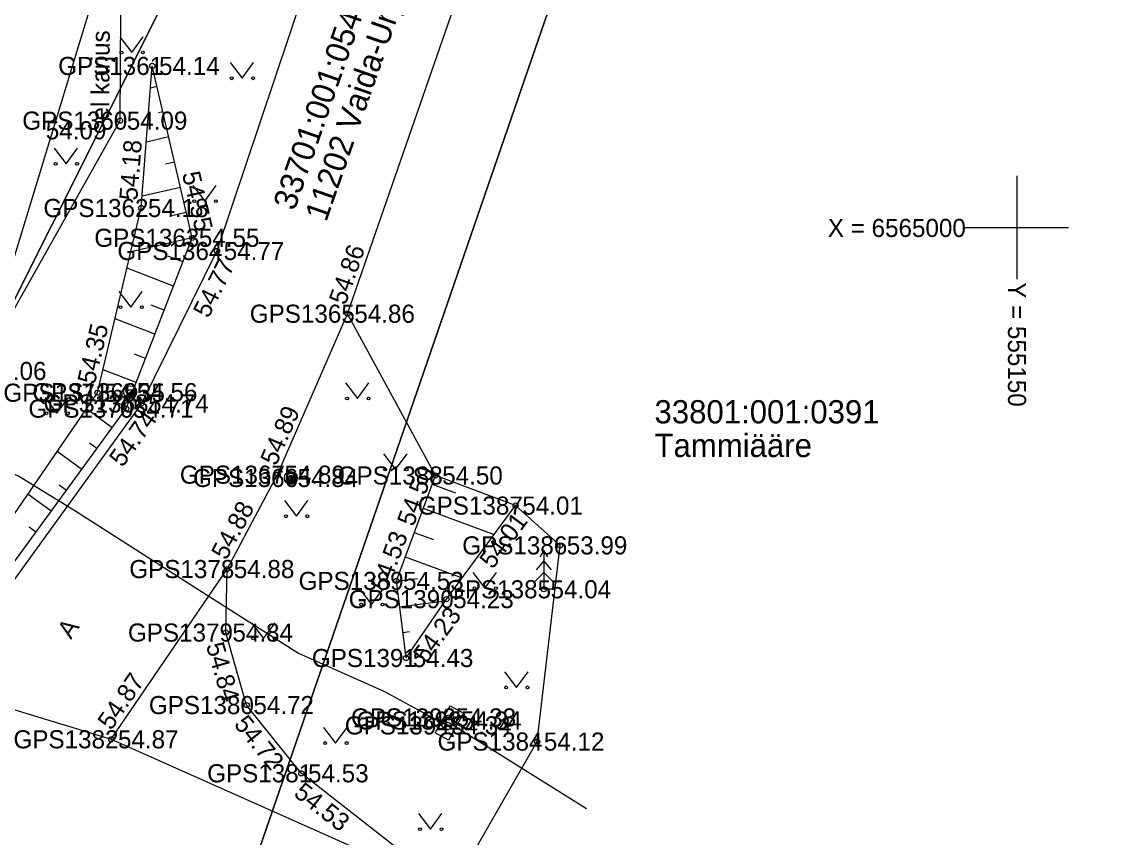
# Model space of a CAD drawing. Extents: x 551623 to 559850, y 6561220 to 6567135.
# Drawn here: x 555111.55 to 555154.22, y 6564976.39 to 6565007.95 of the extents above; entities that cross this region are included whole.
import ezdxf

# ---------------------------------------------------------------- set-up
doc = ezdxf.new("R2010")
doc.units = 0
for name, color, linetype in [('AED', 7, 'Continuous'), ('ELRAJATISMP', 7, 'Continuous'), ('HALJASTUS', 7, 'Continuous'), ('KORGUS-EH2000', 7, 'Continuous'), ('MOOTKORG-EH2000', 7, 'Continuous'), ('MOOTMPUNKT', 7, 'Continuous'), ('MOOTNR', 7, 'Continuous'), ('MOOTPIIR', 7, 'Continuous'), ('MPKAABEL', 7, 'Continuous'), ('PIIR', 7, 'Continuous'), ('POST', 7, 'Continuous'), ('PUU', 7, 'Continuous'), ('RELJEEF', 7, 'Continuous'), ('TEE', 7, 'Continuous'), ('VORK', 7, 'Continuous')]:
    doc.layers.add(name, color=color, linetype=linetype)

msp = doc.modelspace()

# ---------------------------------------------------------------- linework, layer by layer
at = {"layer": 'AED'}
msp.add_lwpolyline([(555103.313, 6564985.639), (555109.89, 6564994.452), (555115.337, 6565004.134), (555115.387, 6565012.502)], dxfattribs=at)
at = {"layer": 'ELRAJATISMP'}
for p, q in [((555128.262, 6564980.575), (555127.74, 6564980.864)), ((555128.393, 6564980.812), (555127.871, 6564981.102))]:
    msp.add_line(p, q, dxfattribs=at)
msp.add_lwpolyline([(555128.617, 6564981.216), (555128.038, 6564980.171), (555127.516, 6564980.461), (555128.095, 6564981.505)], close=True, dxfattribs=at)
at = {"layer": 'HALJASTUS'}
for p, q in [((555115.326, 6565007.377), (555115.79, 6565006.77)), ((555115.79, 6565006.77), (555116.235, 6565007.377)), ((555119.591, 6565006.38), (555120.054, 6565005.773)), ((555120.054, 6565005.773), (555120.5, 6565006.38)), ((555112.784, 6565003.071), (555113.248, 6565002.464)), ((555113.248, 6565002.464), (555113.693, 6565003.071)), ((555118.146, 6565001.628), (555118.609, 6565001.021)), ((555118.609, 6565001.021), (555119.055, 6565001.628)), ((555115.289, 6564997.524), (555115.753, 6564996.917)), ((555115.753, 6564996.917), (555116.198, 6564997.524)), ((555124.048, 6564993.992), (555124.511, 6564993.385)), ((555124.511, 6564993.385), (555124.957, 6564993.992)), ((555112.432, 6564993.421), (555112.896, 6564992.814)), ((555112.896, 6564992.814), (555113.341, 6564993.421)), ((555125.522, 6564991.251), (555125.986, 6564990.644)), ((555125.986, 6564990.644), (555126.431, 6564991.251)), ((555121.688, 6564989.438), (555122.152, 6564988.832)), ((555122.152, 6564988.832), (555122.597, 6564989.438)), ((555128.977, 6564986.656), (555129.441, 6564986.049)), ((555129.441, 6564986.049), (555129.886, 6564986.656)), ((555124.595, 6564986.023), (555125.059, 6564985.417)), ((555125.059, 6564985.417), (555125.504, 6564986.023)), ((555120.424, 6564984.716), (555120.888, 6564984.11)), ((555120.888, 6564984.11), (555121.333, 6564984.716)), ((555130.199, 6564982.819), (555130.662, 6564982.213)), ((555130.662, 6564982.213), (555131.108, 6564982.819)), ((555123.205, 6564980.669), (555123.668, 6564980.062)), ((555123.668, 6564980.062), (555124.114, 6564980.669)), ((555126.871, 6564977.338), (555127.334, 6564976.732)), ((555127.334, 6564976.732), (555127.78, 6564977.338))]:
    msp.add_line(p, q, dxfattribs=at)
for centre in [(555115.389, 6565006.77), (555116.218, 6565006.77), (555119.653, 6565005.773), (555120.482, 6565005.773), (555112.847, 6565002.464), (555113.675, 6565002.464), (555118.208, 6565001.021), (555119.037, 6565001.021), (555115.352, 6564996.917), (555116.18, 6564996.917), (555124.11, 6564993.385), (555124.939, 6564993.385), (555112.495, 6564992.814), (555113.324, 6564992.814), (555125.585, 6564990.644), (555126.413, 6564990.644), (555121.751, 6564988.832), (555122.579, 6564988.832), (555129.04, 6564986.049), (555129.868, 6564986.049), (555124.658, 6564985.417), (555125.487, 6564985.417), (555120.487, 6564984.11), (555121.315, 6564984.11), (555130.261, 6564982.213), (555131.09, 6564982.213), (555123.267, 6564980.062), (555124.096, 6564980.062), (555126.933, 6564976.732), (555127.762, 6564976.732)]:
    msp.add_circle(centre, 0.055, dxfattribs=at)
at = {"layer": 'KORGUS-EH2000'}
for centre in [(555115.337, 6565004.134), (555116.155, 6565000.755), (555118.122, 6564999.602), (555119.083, 6564999.093), (555124.132, 6564996.667), (555114.468, 6564993.61), (555116.16, 6564993.195), (555121.429, 6564990.442), (555127.529, 6564990.41), (555130.627, 6564989.246), (555132.345, 6564987.706), (555119.473, 6564986.791), (555126.018, 6564986.333), (555127.954, 6564985.627), (555119.42, 6564984.336), (555120.231, 6564981.53), (555114.997, 6564980.207), (555131.459, 6564980.119), (555122.344, 6564978.892)]:
    msp.add_circle(centre, 0.1, dxfattribs=at)
at = {"layer": 'MOOTMPUNKT'}
for centre in [(555116.584, 6565006.25), (555115.337, 6565004.134), (555116.155, 6565000.755), (555118.122, 6564999.602), (555119.083, 6564999.093), (555124.132, 6564996.667), (555114.468, 6564993.61), (555115.725, 6564993.633), (555116.16, 6564993.195), (555115.574, 6564992.994), (555121.429, 6564990.442), (555121.938, 6564990.314), (555127.529, 6564990.41), (555130.627, 6564989.246), (555132.345, 6564987.706), (555119.473, 6564986.791), (555126.018, 6564986.333), (555131.718, 6564986.009), (555127.954, 6564985.627), (555119.42, 6564984.336), (555126.392, 6564983.351), (555120.231, 6564981.53), (555127.875, 6564980.744), (555128.046, 6564981.052), (555128.257, 6564980.932), (555114.997, 6564980.207), (555131.459, 6564980.119), (555122.344, 6564978.892)]:
    msp.add_circle(centre, 0.1, dxfattribs=at)
at = {"layer": 'MOOTPIIR'}
msp.add_lwpolyline([(555142.273, 6565107.514), (555136.767, 6565086.759), (555131.214, 6565064.984), (555128.386, 6565056.617), (555119.765, 6565026.04), (555115.387, 6565012.502), (555109.89, 6564994.452), (555103.313, 6564985.639), (555107.271, 6564983.144), (555108.256, 6564982.259), (555114.997, 6564980.207), (555128.155, 6564974.35), (555131.459, 6564980.119), (555132.345, 6564987.706), (555130.627, 6564989.246), (555127.529, 6564990.41), (555124.132, 6564996.667), (555128.448, 6565009.121), (555131.982, 6565022.769), (555137.234, 6565043.213), (555142.087, 6565062.036), (555147.465, 6565082.979), (555153.125, 6565104.459)], dxfattribs=at)
at = {"layer": 'MPKAABEL'}
msp.add_line((555128.066, 6564980.838), (555133.364, 6564977.527), dxfattribs=at)
msp.add_lwpolyline([(555101.239, 6564981.035), (555101.75, 6564981.391), (555104.102, 6564983.27), (555106.309, 6564985.879), (555108.852, 6564989.66), (555109.25, 6564990.051), (555109.672, 6564990.371), (555110.141, 6564990.629), (555110.691, 6564990.66), (555111.391, 6564990.41), (555113.59, 6564989.059), (555118.809, 6564985.719), (555122.238, 6564983.539), (555125.559, 6564982.059), (555127.422, 6564981.039), (555128.066, 6564980.838)], dxfattribs=at)
at = {"layer": 'PIIR'}
for points in [[(555171.91, 6565394.64), (555191.35, 6565341.19), (555195.08, 6565294.61), (555195.28, 6565271.63), (555191.64, 6565237.48), (555173.84, 6565168.77), (555173.21, 6565166.35), (555172.58, 6565163.93), (555140.74, 6565041.04), (555133.32, 6565012.53), (555119.68, 6564972.95), (555107.79, 6564965.53), (555093.78, 6564958.98), (555080.97, 6564954.71), (555007.97, 6564939.78), (554928.66, 6564923.99)], [(554924.73, 6564941.05), (555076.32, 6564971.61), (555087.28, 6564975.26), (555098.22, 6564980.37), (555106.03, 6564987.06), (555108.27, 6564991.27), (555117.14, 6565008.97), (555172.7, 6565220.76), (555176.93, 6565240.09), (555179.22, 6565254.85), (555180.41, 6565269.99), (555180.8, 6565287.7), (555180.26, 6565306.43), (555178.11, 6565321.18), (555176.49, 6565331.05), (555172.72, 6565345.23), (555166.64, 6565360.5)]]:
    msp.add_lwpolyline(points, dxfattribs=at)
for points in [[(554962.55, 6565234.93), (555180.26, 6565306.43), (555180.8, 6565287.7), (555180.41, 6565269.99), (555179.22, 6565254.85), (555176.93, 6565240.09), (555172.7, 6565220.76), (555117.14, 6565008.97), (555108.27, 6564991.27)], [(555133.32, 6565012.53), (555140.74, 6565041.04), (555273.43, 6565013.07), (555284.62, 6565010.72), (555297.89, 6564966.44), (555301.69, 6564959.19), (555306.58, 6564943.93), (555307.03, 6564911.6), (555298.7, 6564900.74), (555277.82, 6564886.76), (555261.15, 6564866.11), (555259.68, 6564861.14), (555249.29, 6564869.43), (555119.68, 6564972.95)]]:
    msp.add_lwpolyline(points, close=True, dxfattribs=at)
at = {"layer": 'POST'}
for p, q in [((555115.548, 6564993.456), (555115.902, 6564993.809)), ((555121.761, 6564990.138), (555122.115, 6564990.491))]:
    msp.add_line(p, q, dxfattribs=at)
for centre in [(555115.725, 6564993.633), (555121.938, 6564990.314)]:
    msp.add_circle(centre, 0.25, dxfattribs=at)
for centre, radius, start, end in [((555115.725, 6564993.633), 0.225, 224.8541, 45.0356), ((555115.725, 6564993.633), 0.2, 224.8427, 45.047), ((555115.725, 6564993.633), 0.175, 224.8281, 45.0616), ((555115.725, 6564993.633), 0.15, 224.8087, 45.081), ((555115.725, 6564993.633), 0.125, 224.7814, 45.1083), ((555115.725, 6564993.633), 0.1, 224.7406, 45.1491), ((555115.725, 6564993.633), 0.075, 224.6725, 45.2172), ((555115.725, 6564993.633), 0.05, 224.5363, 45.3534), ((555115.725, 6564993.633), 0.025, 224.1278, 45.7619), ((555121.938, 6564990.314), 0.225, 224.8541, 45.0356), ((555121.938, 6564990.314), 0.2, 224.8427, 45.047), ((555121.938, 6564990.314), 0.175, 224.8281, 45.0616), ((555121.938, 6564990.314), 0.15, 224.8087, 45.081), ((555121.938, 6564990.314), 0.125, 224.7814, 45.1083), ((555121.938, 6564990.314), 0.1, 224.7406, 45.1491), ((555121.938, 6564990.314), 0.075, 224.6725, 45.2172), ((555121.938, 6564990.314), 0.05, 224.5363, 45.3534), ((555121.938, 6564990.314), 0.025, 224.1278, 45.7619)]:
    msp.add_arc(centre, radius, start, end, dxfattribs=at)
at = {"layer": 'PUU'}
for p, q in [((555131.718, 6564987.509), (555131.568, 6564987.259)), ((555131.868, 6564987.259), (555131.718, 6564987.509)), ((555131.718, 6564987.509), (555131.718, 6564986.009)), ((555131.718, 6564987.109), (555131.418, 6564986.759)), ((555132.018, 6564986.759), (555131.718, 6564987.109)), ((555131.718, 6564986.659), (555131.318, 6564986.259)), ((555132.118, 6564986.259), (555131.718, 6564986.659)), ((555132.078, 6564986.009), (555131.718, 6564986.009))]:
    msp.add_line(p, q, dxfattribs=at)
at = {"layer": 'RELJEEF'}
for p, q in [((555116.769, 6565005.45), (555116.517, 6565005.392)), ((555116.995, 6565004.476), (555116.827, 6565004.437)), ((555117.22, 6565003.502), (555116.354, 6565003.301)), ((555117.445, 6565002.527), (555117.093, 6565002.446)), ((555117.671, 6565001.553), (555116.191, 6565001.211)), ((555117.896, 6565000.579), (555117.33, 6565000.448)), ((555118.121, 6564999.604), (555115.754, 6564999.057)), ((555117.763, 6564998.671), (555117.186, 6564998.894)), ((555117.403, 6564997.738), (555115.606, 6564998.431)), ((555117.044, 6564996.805), (555116.543, 6564996.998)), ((555116.684, 6564995.872), (555115.142, 6564996.466)), ((555116.324, 6564994.939), (555115.9, 6564995.103)), ((555115.964, 6564994.006), (555114.678, 6564994.502)), ((555115.034, 6564992.255), (555114.037, 6564992.984)), ((555115.605, 6564993.073), (555115.247, 6564993.211)), ((555114.444, 6564991.448), (555114.152, 6564991.661)), ((555113.854, 6564990.64), (555112.903, 6564991.335)), ((555113.264, 6564989.833), (555112.986, 6564990.036)), ((555127.407, 6564990.079), (555128.31, 6564989.744)), ((555112.674, 6564989.025), (555111.769, 6564989.686)), ((555127.059, 6564989.141), (555129.8, 6564988.125)), ((555112.084, 6564988.218), (555111.82, 6564988.411)), ((555126.711, 6564988.204), (555127.452, 6564987.929)), ((555126.364, 6564987.266), (555128.563, 6564986.451)), ((555126.019, 6564986.328), (555126.83, 6564986.43)), ((555126.143, 6564985.336), (555127.906, 6564985.557)), ((555126.268, 6564984.343), (555126.532, 6564984.377))]:
    msp.add_line(p, q, dxfattribs=at)
for points in [[(555107.271, 6564983.144), (555114.468, 6564993.61), (555116.155, 6565000.755), (555116.584, 6565006.25)], [(555107.954, 6564982.566), (555115.574, 6564992.994), (555118.122, 6564999.602), (555116.584, 6565006.25)], [(555126.392, 6564983.351), (555126.018, 6564986.333), (555127.529, 6564990.41)], [(555126.392, 6564983.351), (555127.954, 6564985.627), (555130.627, 6564989.246)]]:
    msp.add_lwpolyline(points, dxfattribs=at)
at = {"layer": 'TEE'}
for points in [[(555114.997, 6564980.207), (555119.473, 6564986.791), (555121.429, 6564990.442), (555124.132, 6564996.667), (555128.448, 6565009.121), (555131.982, 6565022.769), (555137.234, 6565043.213), (555142.087, 6565062.036), (555147.465, 6565082.979), (555153.125, 6565104.459), (555157.981, 6565122.311), (555163.2, 6565141.618), (555168.3, 6565162.209), (555168.744, 6565163.563), (555174.483, 6565185.521), (555180.709, 6565208.971), (555185.087, 6565226.838), (555186.799, 6565233.51), (555187.911, 6565235.651)], [(555148.003, 6565106.069), (555142.307, 6565084.705), (555136.784, 6565063.937), (555131.82, 6565044.704), (555126.529, 6565024.437), (555123.003, 6565010.821), (555119.083, 6564999.093), (555116.16, 6564993.195), (555108.256, 6564982.259)], [(555128.155, 6564974.35), (555122.344, 6564978.892), (555120.231, 6564981.53), (555119.42, 6564984.336), (555119.473, 6564986.791)]]:
    msp.add_lwpolyline(points, dxfattribs=at)
at = {"layer": 'VORK'}
for p, q in [((555150, 6565002), (555150, 6564998)), ((555148, 6565000), (555152, 6565000))]:
    msp.add_line(p, q, dxfattribs=at)

# ---------------------------------------------------------------- texts
at = {"layer": 'AED'}
msp.add_text('el karjus', height=0.7, rotation=89.6161, dxfattribs=at).set_placement((555114.917, 6565004.137))
at = {"layer": 'KORGUS-EH2000'}
for s, p in [(' 54.09', (555112.206, 6565003.411)), (' 54.06', (555109.89, 6564994.102)), (' 53.99', (555132.345, 6564987.356)), (' 54.12', (555131.459, 6564979.769))]:
    msp.add_text(s, height=0.7, dxfattribs=at).set_placement(p)
for s, rotation, p in [(' 54.18', 85.5369, (555115.981, 6565000.769)), (' 54.55', 283.0246, (555117.669, 6565002.337)), (' 54.86', 70.8854, (555123.967, 6564996.725)), (' 54.77', 63.6315, (555118.64, 6564996.228)), (' 54.35', 76.7107, (555114.297, 6564993.65)), (' 54.74', 54.144, (555115.279, 6564990.482)), (' 54.89', 66.5287, (555121.268, 6564990.511)), (' 54.50', 69.662, (555126.59, 6564988.158)), (' 54.88', 61.8243, (555119.319, 6564986.873)), (' 54.01', 53.5529, (555129.586, 6564986.547)), (' 54.53', 69.662, (555125.571, 6564985.648)), (' 54.23', 53.5529, (555127.018, 6564982.898)), (' 54.84', 286.112, (555118.58, 6564984.093)), (' 54.87', 55.7872, (555114.852, 6564980.306)), (' 54.72', 308.6945, (555119.548, 6564980.983)), (' 54.53', 321.9911, (555121.805, 6564978.202))]:
    msp.add_text(s, height=0.7, rotation=rotation, dxfattribs=at).set_placement(p)
at = {"layer": 'MOOTKORG-EH2000'}
for s, p in [(' 54.14', (555116.584, 6565005.9)), (' 54.09', (555115.337, 6565003.784)), (' 54.18', (555116.155, 6565000.405)), (' 54.55', (555118.122, 6564999.252)), (' 54.77', (555119.083, 6564998.743)), (' 54.86', (555124.132, 6564996.317)), (' 54.06', (555109.89, 6564994.102)), (' 54.35', (555114.468, 6564993.26)), (' 54.56', (555115.725, 6564993.282)), (' 54.71', (555115.574, 6564992.644)), (' 54.74', (555116.16, 6564992.845)), (' 54.89', (555121.429, 6564990.092)), (' 54.84', (555121.938, 6564989.964)), (' 54.50', (555127.529, 6564990.06)), (' 54.01', (555130.627, 6564988.896)), (' 53.99', (555132.345, 6564987.356)), (' 54.88', (555119.473, 6564986.441)), (' 54.53', (555126.018, 6564985.983)), (' 54.23', (555127.954, 6564985.277)), (' 54.04', (555131.718, 6564985.659)), (' 54.84', (555119.42, 6564983.985)), (' 54.43', (555126.392, 6564983.001)), (' 54.72', (555120.231, 6564981.18)), (' 54.33', (555128.046, 6564980.702)), (' 54.34', (555128.257, 6564980.582)), (' 54.34', (555127.875, 6564980.394)), (' 54.87', (555114.997, 6564979.857)), (' 54.12', (555131.459, 6564979.769)), (' 54.53', (555122.344, 6564978.542))]:
    msp.add_text(s, height=0.7, dxfattribs=at).set_placement(p)
at = {"layer": 'MOOTNR'}
for s, p in [('GPS1361 ', (555112.944, 6565005.9)), ('GPS1360 ', (555111.557, 6565003.784)), ('GPS1362 ', (555112.375, 6565000.405)), ('GPS1363 ', (555114.342, 6564999.252)), ('GPS1364 ', (555115.234, 6564998.743)), ('GPS1365 ', (555120.352, 6564996.317)), ('GPS1371 ', (555110.828, 6564993.26)), ('GPS1369 ', (555111.945, 6564993.282)), ('GPS1370 ', (555111.794, 6564992.644)), ('GPS1368 ', (555112.38, 6564992.845)), ('GPS1367 ', (555117.649, 6564990.092)), ('GPS1366 ', (555118.158, 6564989.964)), ('GPS1388 ', (555123.75, 6564990.06)), ('GPS1387 ', (555126.847, 6564988.896)), ('GPS1386 ', (555128.565, 6564987.356)), ('GPS1378 ', (555115.694, 6564986.441)), ('GPS1389 ', (555122.238, 6564985.983)), ('GPS1390 ', (555124.175, 6564985.277)), ('GPS1385 ', (555127.938, 6564985.659)), ('GPS1379 ', (555115.641, 6564983.985)), ('GPS1391 ', (555122.752, 6564983.001)), ('GPS1380 ', (555116.451, 6564981.18)), ('GPS1393 ', (555124.266, 6564980.702)), ('GPS1392 ', (555124.478, 6564980.582)), ('GPS1394 ', (555124.026, 6564980.394)), ('GPS1382 ', (555111.217, 6564979.857)), ('GPS1384 ', (555127.609, 6564979.769)), ('GPS1381 ', (555118.704, 6564978.542))]:
    msp.add_text(s, height=0.7, dxfattribs=at).set_placement(p)
at = {"layer": 'PIIR'}
for s, p in [('11202 Vaida-Urge tee', (555123.31, 6565000.188)), ('33701:001:0541', (555122.082, 6565000.616))]:
    msp.add_text(s, height=0.9, rotation=70.7932, dxfattribs=at).set_placement(p)
for s, p in [('33801:001:0391', (555135.997, 6564992.423)), ('Tammiääre', (555135.997, 6564991.123))]:
    msp.add_text(s, height=0.9, dxfattribs=at).set_placement(p)
at = {"layer": 'TEE'}
msp.add_text('A', height=0.7, rotation=55.5829, dxfattribs=at).set_placement((555113.438, 6564984.046))
at = {"layer": 'VORK'}
msp.add_text('X = 6565000', height=0.7, dxfattribs=at).set_placement((555142.697, 6564999.634))
msp.add_text('Y = 555150 ', height=0.7, rotation=270, dxfattribs=at).set_placement((555149.662, 6564997.884))

doc.saveas('drawing.dxf')
